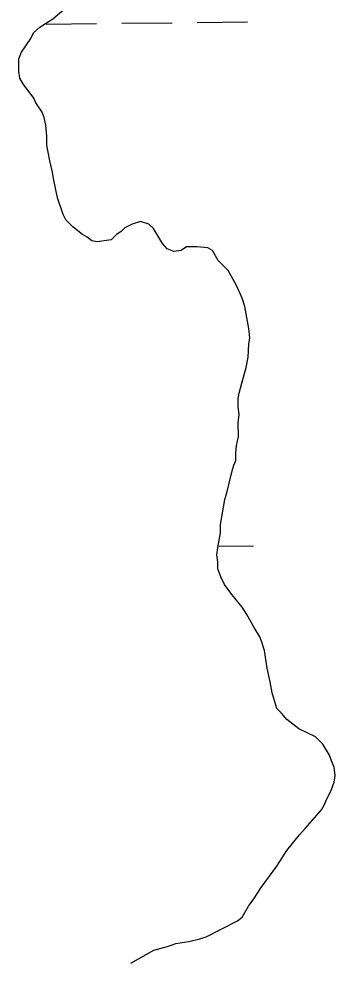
# Model space of a CAD drawing. Extents: x 3683613 to 3738215, y 469626 to 495384.
# Drawn here: x 3716610 to 3716811, y 476514 to 477113 of the extents above; entities that cross this region are included whole.
import ezdxf

# ---------------------------------------------------------------- set-up
doc = ezdxf.new("R2010")
doc.units = 0
doc.layers.add('V-TOPO-SHOR', color=7, linetype='Continuous')
doc.layers.add('V-WETL-SWMP', color=7, linetype='Continuous')

msp = doc.modelspace()

# ---------------------------------------------------------------- linework, layer by layer
at = {"layer": 'V-TOPO-SHOR'}
for p, q in [((3716631.32, 477113.32), (3716638.32, 477119.21)), ((3716623.15, 477108), (3716626.65, 477110.36)), ((3716626.65, 477110.36), (3716631.32, 477113.32)), ((3716617.33, 477100.93), (3716619.07, 477104.46)), ((3716619.07, 477104.46), (3716623.15, 477108)), ((3716611.53, 477092.11), (3716617.33, 477100.93)), ((3716609.79, 477088), (3716611.53, 477092.11)), ((3716609.84, 477079.8), (3716609.79, 477088)), ((3716610.45, 477075.7), (3716609.84, 477079.8)), ((3716612.82, 477071.62), (3716610.45, 477075.7)), ((3716616.36, 477066.95), (3716612.82, 477071.62)), ((3716619.31, 477062.87), (3716616.36, 477066.95)), ((3716620.5, 477059.95), (3716619.31, 477062.87)), ((3716624.63, 477054.11), (3716620.5, 477059.95)), ((3716625.82, 477050.6), (3716624.63, 477054.11)), ((3716627.02, 477045.92), (3716625.82, 477050.6)), ((3716627.65, 477038.9), (3716627.02, 477045.92)), ((3716627.68, 477033.04), (3716627.65, 477038.9)), ((3716629.5, 477023.09), (3716627.68, 477033.04)), ((3716631.3, 477016.07), (3716629.5, 477023.09)), ((3716631.9, 477011.98), (3716631.3, 477016.07)), ((3716634.32, 476999.69), (3716631.9, 477011.98)), ((3716637.89, 476989.16), (3716634.32, 476999.69)), ((3716639.67, 476985.66), (3716637.89, 476989.16)), ((3716644.38, 476981), (3716639.67, 476985.66)), ((3716681.87, 476982.97), (3716677.19, 476980.6)), ((3716687.13, 476984.76), (3716681.87, 476982.97)), ((3716692.41, 476983.03), (3716687.13, 476984.76)), ((3716695.35, 476980.12), (3716692.41, 476983.03)), ((3716650.27, 476976.35), (3716644.38, 476981)), ((3716653.21, 476974.61), (3716650.27, 476976.35)), ((3716671.94, 476976.47), (3716668.45, 476972.94)), ((3716674.86, 476978.25), (3716671.94, 476976.47)), ((3716677.19, 476980.6), (3716674.86, 476978.25)), ((3716701.27, 476970.78), (3716695.35, 476980.12)), ((3716656.15, 476972.28), (3716653.21, 476974.61)), ((3716659.67, 476971.71), (3716656.15, 476972.28)), ((3716668.45, 476972.94), (3716659.67, 476971.71)), ((3716704.22, 476967.28), (3716701.27, 476970.78)), ((3716708.33, 476965.55), (3716704.22, 476967.28)), ((3716713.01, 476966.16), (3716708.33, 476965.55)), ((3716716.51, 476968.53), (3716713.01, 476966.16)), ((3716722.95, 476968.56), (3716716.51, 476968.53)), ((3716729.99, 476968.02), (3716722.95, 476968.56)), ((3716732.93, 476966.28), (3716729.99, 476968.02)), ((3716736.48, 476959.85), (3716732.93, 476966.28)), ((3716742.96, 476953.45), (3716736.48, 476959.85)), ((3716748.28, 476944.11), (3716742.96, 476953.45)), ((3716751.85, 476935.93), (3716748.28, 476944.11)), ((3716753.63, 476930.66), (3716751.85, 476935.93)), ((3716756.06, 476916.62), (3716753.63, 476930.66)), ((3716756.68, 476910.76), (3716756.06, 476916.62)), ((3716756.12, 476906.66), (3716756.68, 476910.76)), ((3716755.58, 476898.46), (3716756.12, 476906.66)), ((3716754.44, 476892), (3716755.58, 476898.46)), ((3716751.57, 476882.03), (3716754.44, 476892)), ((3716749.85, 476875.58), (3716751.57, 476882.03)), ((3716749.28, 476872.06), (3716749.85, 476875.58)), ((3716749.32, 476866.79), (3716749.28, 476872.06)), ((3716749.93, 476862.1), (3716749.32, 476866.79)), ((3716749.37, 476856.83), (3716749.93, 476862.1)), ((3716749.42, 476848.04), (3716749.37, 476856.83)), ((3716748.29, 476842.18), (3716749.42, 476848.04)), ((3716747.73, 476837.49), (3716748.29, 476842.18)), ((3716746.6, 476829.86), (3716747.75, 476832.8)), ((3716747.75, 476832.8), (3716747.73, 476837.49)), ((3716745.45, 476826.34), (3716746.6, 476829.86)), ((3716742.01, 476812.26), (3716745.45, 476826.34)), ((3716740.87, 476808.16), (3716742.01, 476812.26)), ((3716738.03, 476792.32), (3716740.87, 476808.16)), ((3716738.06, 476787.05), (3716738.03, 476792.32)), ((3716736.35, 476777.67), (3716738.06, 476787.05)), ((3716735.8, 476772.98), (3716736.35, 476777.67)), ((3716736.41, 476768.3), (3716735.8, 476772.98)), ((3716736.43, 476764.2), (3716736.41, 476768.3)), ((3716738.22, 476758.93), (3716736.43, 476764.2)), ((3716740.59, 476754.26), (3716738.22, 476758.93)), ((3716745.31, 476747.84), (3716740.59, 476754.26)), ((3716751.8, 476739.68), (3716745.31, 476747.84)), ((3716754.76, 476735.01), (3716751.8, 476739.68)), ((3716759.49, 476726.84), (3716754.76, 476735.01)), ((3716763.04, 476721), (3716759.49, 476726.84)), ((3716764.23, 476718.08), (3716763.04, 476721)), ((3716766.02, 476712.23), (3716764.23, 476718.08)), ((3716767.84, 476701.11), (3716766.02, 476712.23)), ((3716769.65, 476692.33), (3716767.84, 476701.11)), ((3716770.86, 476685.31), (3716769.65, 476692.33)), ((3716772.05, 476681.8), (3716770.86, 476685.31)), ((3716773.85, 476675.37), (3716772.05, 476681.8)), ((3716776.79, 476672.46), (3716773.85, 476675.37)), ((3716780.33, 476668.38), (3716776.79, 476672.46)), ((3716787.98, 476662.56), (3716780.33, 476668.38)), ((3716798.56, 476657.35), (3716787.98, 476662.56)), ((3716803.27, 476652.69), (3716798.56, 476657.35)), ((3716807.41, 476645.69), (3716803.27, 476652.69)), ((3716808.6, 476642.18), (3716807.41, 476645.69)), ((3716810.38, 476638.09), (3716808.6, 476642.18)), ((3716811, 476632.82), (3716810.38, 476638.09)), ((3716808.71, 476624.02), (3716810.44, 476628.71)), ((3716810.44, 476628.71), (3716811, 476632.82)), ((3716805.23, 476616.97), (3716808.71, 476624.02)), ((3716804.08, 476614.03), (3716805.23, 476616.97)), ((3716791.86, 476599.32), (3716802.34, 476611.09)), ((3716802.34, 476611.09), (3716804.08, 476614.03)), ((3716788.37, 476595.2), (3716791.86, 476599.32)), ((3716780.23, 476585.19), (3716788.37, 476595.2)), ((3716777.32, 476580.49), (3716780.23, 476585.19)), ((3716763.96, 476561.67), (3716773.84, 476575.2)), ((3716773.84, 476575.2), (3716777.32, 476580.49)), ((3716759.31, 476554.61), (3716763.96, 476561.67)), ((3716755.82, 476549.9), (3716759.31, 476554.61)), ((3716751.76, 476542.85), (3716755.82, 476549.9)), ((3716728.99, 476530.42), (3716748.85, 476540.49)), ((3716748.85, 476540.49), (3716751.76, 476542.85)), ((3716709.68, 476526.21), (3716717.88, 476527.42)), ((3716717.88, 476527.42), (3716724.9, 476529.22)), ((3716724.9, 476529.22), (3716728.99, 476530.42)), ((3716681.05, 476513.74), (3716695.65, 476522.02)), ((3716695.65, 476522.02), (3716705.01, 476524.42)), ((3716705.01, 476524.42), (3716709.68, 476526.21))]:
    msp.add_line(p, q, dxfattribs=at)
at = {"layer": 'V-WETL-SWMP'}
for p, q in [((3716623.15, 477108), (3716626.65, 477110.36)), ((3716626.65, 477110.36), (3716631.32, 477113.32)), ((3716627.24, 477109.94), (3716659.24, 477110.31)), ((3716675.24, 477110.5), (3716707.23, 477110.87)), ((3716723.23, 477111.06), (3716755.23, 477111.43)), ((3716617.33, 477100.93), (3716619.07, 477104.46)), ((3716619.07, 477104.46), (3716623.15, 477108)), ((3716611.53, 477092.11), (3716617.33, 477100.93)), ((3716609.79, 477088), (3716611.53, 477092.11)), ((3716609.84, 477079.8), (3716609.79, 477088)), ((3716610.45, 477075.7), (3716609.84, 477079.8)), ((3716612.82, 477071.62), (3716610.45, 477075.7)), ((3716616.36, 477066.95), (3716612.82, 477071.62)), ((3716619.31, 477062.87), (3716616.36, 477066.95)), ((3716620.5, 477059.95), (3716619.31, 477062.87)), ((3716624.63, 477054.11), (3716620.5, 477059.95)), ((3716625.82, 477050.6), (3716624.63, 477054.11)), ((3716627.02, 477045.92), (3716625.82, 477050.6)), ((3716627.65, 477038.9), (3716627.02, 477045.92)), ((3716627.68, 477033.04), (3716627.65, 477038.9)), ((3716629.5, 477023.09), (3716627.68, 477033.04)), ((3716631.3, 477016.07), (3716629.5, 477023.09)), ((3716631.9, 477011.98), (3716631.3, 477016.07)), ((3716634.32, 476999.69), (3716631.9, 477011.98)), ((3716637.89, 476989.16), (3716634.32, 476999.69)), ((3716639.67, 476985.66), (3716637.89, 476989.16)), ((3716644.38, 476981), (3716639.67, 476985.66)), ((3716681.87, 476982.97), (3716677.19, 476980.6)), ((3716687.13, 476984.76), (3716681.87, 476982.97)), ((3716692.41, 476983.03), (3716687.13, 476984.76)), ((3716695.35, 476980.12), (3716692.41, 476983.03)), ((3716650.27, 476976.35), (3716644.38, 476981)), ((3716653.21, 476974.61), (3716650.27, 476976.35)), ((3716671.94, 476976.47), (3716668.45, 476972.94)), ((3716674.86, 476978.25), (3716671.94, 476976.47)), ((3716677.19, 476980.6), (3716674.86, 476978.25)), ((3716701.27, 476970.78), (3716695.35, 476980.12)), ((3716656.15, 476972.28), (3716653.21, 476974.61)), ((3716659.67, 476971.71), (3716656.15, 476972.28)), ((3716668.45, 476972.94), (3716659.67, 476971.71)), ((3716704.22, 476967.28), (3716701.27, 476970.78)), ((3716708.33, 476965.55), (3716704.22, 476967.28)), ((3716713.01, 476966.16), (3716708.33, 476965.55)), ((3716716.51, 476968.53), (3716713.01, 476966.16)), ((3716722.95, 476968.56), (3716716.51, 476968.53)), ((3716729.99, 476968.02), (3716722.95, 476968.56)), ((3716732.93, 476966.28), (3716729.99, 476968.02)), ((3716736.48, 476959.85), (3716732.93, 476966.28)), ((3716742.96, 476953.45), (3716736.48, 476959.85)), ((3716748.28, 476944.11), (3716742.96, 476953.45)), ((3716751.85, 476935.93), (3716748.28, 476944.11)), ((3716753.63, 476930.66), (3716751.85, 476935.93)), ((3716756.06, 476916.62), (3716753.63, 476930.66)), ((3716756.68, 476910.76), (3716756.06, 476916.62)), ((3716756.12, 476906.66), (3716756.68, 476910.76)), ((3716755.58, 476898.46), (3716756.12, 476906.66)), ((3716754.44, 476892), (3716755.58, 476898.46)), ((3716751.57, 476882.03), (3716754.44, 476892)), ((3716749.85, 476875.58), (3716751.57, 476882.03)), ((3716749.28, 476872.06), (3716749.85, 476875.58)), ((3716749.32, 476866.79), (3716749.28, 476872.06)), ((3716749.93, 476862.1), (3716749.32, 476866.79)), ((3716749.37, 476856.83), (3716749.93, 476862.1)), ((3716749.42, 476848.04), (3716749.37, 476856.83)), ((3716748.29, 476842.18), (3716749.42, 476848.04)), ((3716747.73, 476837.49), (3716748.29, 476842.18)), ((3716746.6, 476829.86), (3716747.75, 476832.8)), ((3716747.75, 476832.8), (3716747.73, 476837.49)), ((3716745.45, 476826.34), (3716746.6, 476829.86)), ((3716742.01, 476812.26), (3716745.45, 476826.34)), ((3716740.87, 476808.16), (3716742.01, 476812.26)), ((3716738.03, 476792.32), (3716740.87, 476808.16)), ((3716738.06, 476787.05), (3716738.03, 476792.32)), ((3716736.35, 476777.67), (3716738.06, 476787.05)), ((3716736.51, 476778.51), (3716759.1, 476778.78)), ((3716735.8, 476772.98), (3716736.35, 476777.67)), ((3716736.41, 476768.3), (3716735.8, 476772.98)), ((3716736.43, 476764.2), (3716736.41, 476768.3)), ((3716738.22, 476758.93), (3716736.43, 476764.2)), ((3716740.59, 476754.26), (3716738.22, 476758.93)), ((3716745.31, 476747.84), (3716740.59, 476754.26)), ((3716751.8, 476739.68), (3716745.31, 476747.84)), ((3716754.76, 476735.01), (3716751.8, 476739.68)), ((3716759.49, 476726.84), (3716754.76, 476735.01)), ((3716763.04, 476721), (3716759.49, 476726.84)), ((3716764.23, 476718.08), (3716763.04, 476721)), ((3716766.02, 476712.23), (3716764.23, 476718.08)), ((3716767.84, 476701.11), (3716766.02, 476712.23)), ((3716769.65, 476692.33), (3716767.84, 476701.11)), ((3716770.86, 476685.31), (3716769.65, 476692.33)), ((3716772.05, 476681.8), (3716770.86, 476685.31)), ((3716773.85, 476675.37), (3716772.05, 476681.8)), ((3716776.79, 476672.46), (3716773.85, 476675.37)), ((3716780.33, 476668.38), (3716776.79, 476672.46)), ((3716787.98, 476662.56), (3716780.33, 476668.38)), ((3716798.56, 476657.35), (3716787.98, 476662.56)), ((3716803.27, 476652.69), (3716798.56, 476657.35)), ((3716807.41, 476645.69), (3716803.27, 476652.69)), ((3716808.6, 476642.18), (3716807.41, 476645.69)), ((3716810.38, 476638.09), (3716808.6, 476642.18)), ((3716811, 476632.82), (3716810.38, 476638.09)), ((3716808.71, 476624.02), (3716810.44, 476628.71)), ((3716810.44, 476628.71), (3716811, 476632.82)), ((3716805.23, 476616.97), (3716808.71, 476624.02)), ((3716804.08, 476614.03), (3716805.23, 476616.97)), ((3716791.86, 476599.32), (3716802.34, 476611.09)), ((3716802.34, 476611.09), (3716804.08, 476614.03)), ((3716788.37, 476595.2), (3716791.86, 476599.32)), ((3716780.23, 476585.19), (3716788.37, 476595.2)), ((3716777.32, 476580.49), (3716780.23, 476585.19)), ((3716763.96, 476561.67), (3716773.84, 476575.2)), ((3716773.84, 476575.2), (3716777.32, 476580.49)), ((3716759.31, 476554.61), (3716763.96, 476561.67)), ((3716755.82, 476549.9), (3716759.31, 476554.61)), ((3716751.76, 476542.85), (3716755.82, 476549.9)), ((3716728.99, 476530.42), (3716748.85, 476540.49)), ((3716748.85, 476540.49), (3716751.76, 476542.85)), ((3716709.68, 476526.21), (3716717.88, 476527.42)), ((3716717.88, 476527.42), (3716724.9, 476529.22)), ((3716724.9, 476529.22), (3716728.99, 476530.42)), ((3716681.05, 476513.74), (3716695.65, 476522.02)), ((3716695.65, 476522.02), (3716705.01, 476524.42)), ((3716705.01, 476524.42), (3716709.68, 476526.21))]:
    msp.add_line(p, q, dxfattribs=at)

doc.saveas('drawing.dxf')
